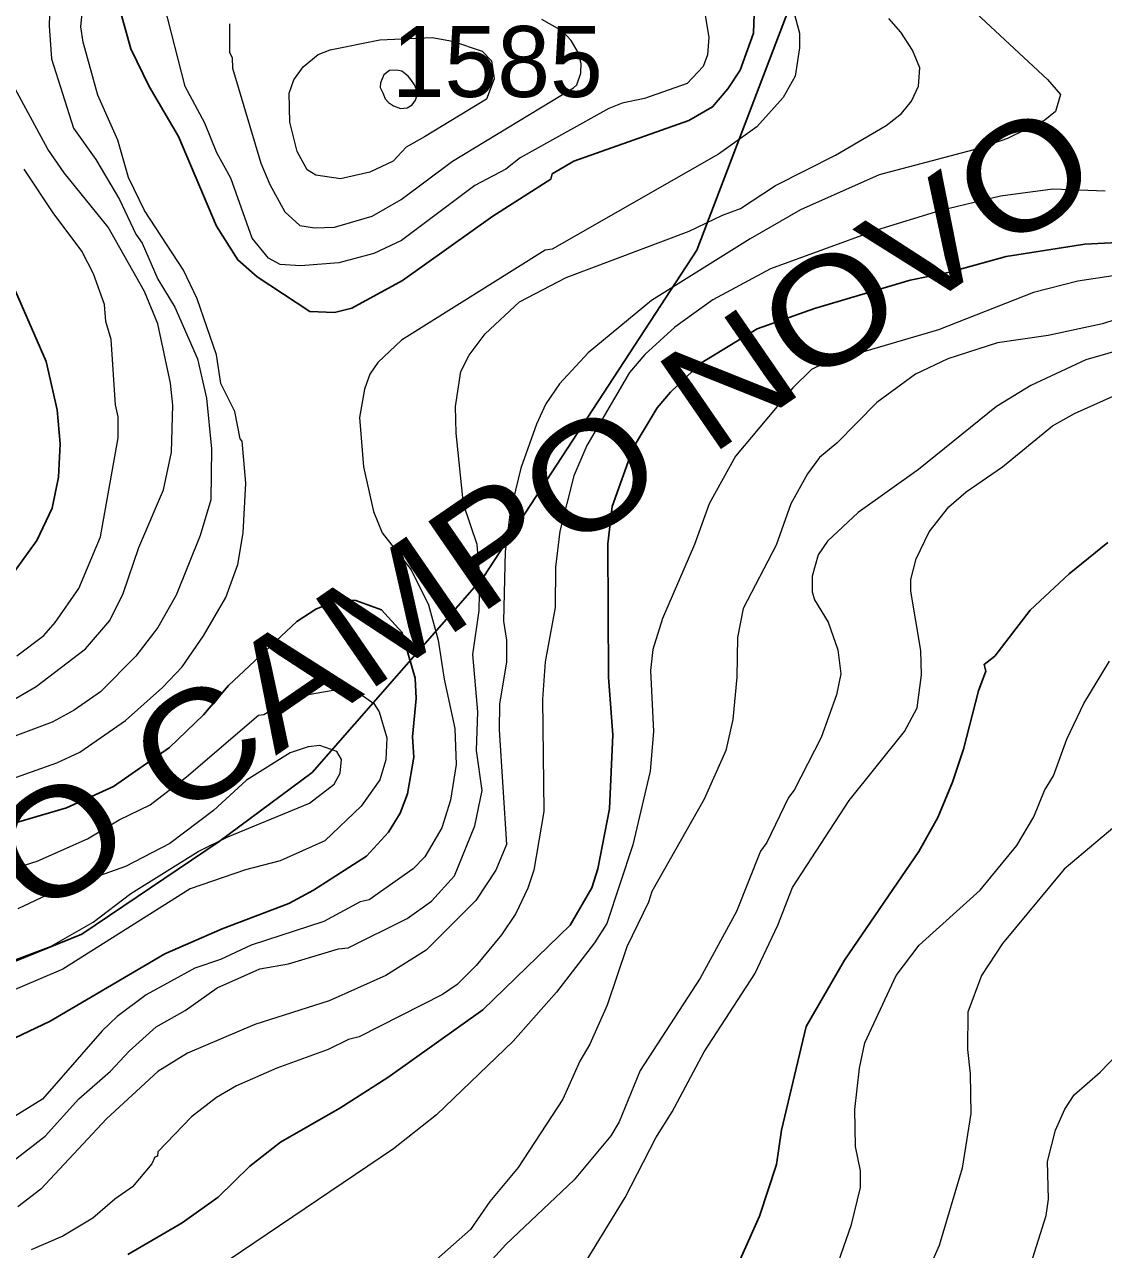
# Model space of a CAD drawing. Extents: x 598.3 to 623.2, y 6902.2 to 6930.1.
# Drawn here: x 615.765 to 616.981, y 6909.459 to 6910.84 of the extents above; entities that cross this region are included whole.
import ezdxf
from ezdxf.enums import TextEntityAlignment as Align

# ---------------------------------------------------------------- set-up
doc = ezdxf.new("R2010")
doc.units = 0
doc.header["$LTSCALE"] = 0.032
for name, color, linetype, lineweight in [('1', 7, 'Continuous', 25), ('2', 7, 'Continuous', 13), ('26', 7, 'Continuous', 25)]:
    doc.layers.add(name, color=color, linetype=linetype, lineweight=lineweight)
doc.layers.add('21', color=7, linetype='Continuous')

msp = doc.modelspace()

# ---------------------------------------------------------------- linework, layer by layer
at = {"layer": '1'}
for points in [[(616.5874, 6910.8515), (616.5866, 6910.8301), (616.5715, 6910.7887), (616.5576, 6910.7673), (616.5405, 6910.7471), (616.5139, 6910.7317), (616.3841, 6910.6858), (616.3598, 6910.6716), (616.358, 6910.6657), (616.2929, 6910.6241), (616.191, 6910.5513), (616.1336, 6910.5203), (616.1141, 6910.5153), (616.0862, 6910.5166), (616.0269, 6910.5554), (616.0052, 6910.5746), (615.981, 6910.6127), (615.9382, 6910.7136), (615.905, 6910.7702), (615.8845, 6910.8125), (615.8698, 6910.8652)], [(617.116, 6910.6001), (616.9603, 6910.5923), (616.8718, 6910.5785), (616.8076, 6910.5608), (616.7634, 6910.5518), (616.6555, 6910.5199), (616.5907, 6910.4971), (616.5273, 6910.4584), (616.493, 6910.4257), (616.478, 6910.4077), (616.4508, 6910.3626), (616.4273, 6910.2967), (616.4223, 6910.2545), (616.4232, 6910.1041), (616.4279, 6910.0393), (616.4241, 6909.9557), (616.411, 6909.8882), (616.4044, 6909.8668), (616.3799, 6909.8246), (616.2816, 6909.7294), (616.1744, 6909.6528), (616.1202, 6909.6184), (616.0533, 6909.5799), (616.0187, 6909.5529), (615.983, 6909.5182), (615.9425, 6909.489), (615.881, 6909.4534)], [(615.7404, 6910.2058), (615.7786, 6910.2584), (615.7958, 6910.2946), (615.803, 6910.3296), (615.8046, 6910.3674), (615.8015, 6910.4057), (615.789, 6910.4601), (615.7545, 6910.5394)], [(616.9864, 6910.2562), (616.9427, 6910.2206), (616.8985, 6910.1796), (616.8588, 6910.1278), (616.8467, 6910.1186), (616.8488, 6910.1111), (616.8405, 6910.0888), (616.8235, 6910.0232), (616.8111, 6909.9857), (616.7945, 6909.946), (616.773, 6909.9076), (616.6894, 6909.7851), (616.6461, 6909.7106), (616.6182, 6909.5935), (616.6126, 6909.5547), (616.5933, 6909.4968), (616.55, 6909.3988)], [(616.0931, 6910.181), (616.1185, 6910.1914), (616.1381, 6910.1906), (616.1672, 6910.1801), (616.19, 6910.1548), (616.2053, 6910.1032), (616.2061, 6910.0803), (616.2022, 6910.0368), (616.2037, 6910.0142), (616.1966, 6909.9728), (616.1882, 6909.9508), (616.1749, 6909.9294), (616.1504, 6909.9026), (616.0906, 6909.864), (616.0626, 6909.8492), (615.9873, 6909.8206), (615.9228, 6909.7924), (615.7936, 6909.7165), (615.7294, 6909.6861)], [(614.4324, 6909.5245), (614.5476, 6909.5389), (614.5871, 6909.5471), (614.6069, 6909.5488), (614.6447, 6909.5582), (614.7014, 6909.5775), (614.9622, 6909.6848), (614.9965, 6909.6952), (615.0087, 6909.7044), (615.0579, 6909.7282), (615.2484, 6909.8072), (615.384, 6909.8491), (615.6758, 6909.9172), (615.8118, 6909.957), (615.8651, 6909.9809), (615.9279, 6910.0249), (615.9663, 6910.0617), (615.9946, 6910.0949), (616.0715, 6910.167), (616.0931, 6910.181)]]:
    msp.add_lwpolyline(points, dxfattribs=at)
at = {"layer": '2'}
for points in [[(615.8282, 6910.8375), (615.8319, 6910.8762)], [(615.7933, 6910.8635), (615.7924, 6910.8386), (615.7949, 6910.8013), (615.8199, 6910.7233), (615.8451, 6910.6877), (615.8717, 6910.6426), (615.8903, 6910.6038), (615.8974, 6910.5936), (615.9148, 6910.5528), (615.934, 6910.5212), (615.9598, 6910.4632), (615.9697, 6910.4189), (615.9754, 6910.3618), (615.9746, 6910.3043), (615.9625, 6910.2638), (615.9355, 6910.1966), (615.915, 6910.1604), (615.89, 6910.128), (615.8503, 6910.0877), (615.8205, 6910.0672), (615.7958, 6910.0535), (615.7507, 6910.0366)], [(616.8164, 6910.873), (616.9182, 6910.7779), (616.9329, 6910.761), (616.9274, 6910.742), (616.9152, 6910.7322), (616.8732, 6910.7113), (616.8409, 6910.7003), (616.7285, 6910.6704), (616.6398, 6910.6309), (616.5831, 6910.5985), (616.4716, 6910.529), (616.4004, 6910.4699), (616.3679, 6910.4349), (616.3525, 6910.4122), (616.342, 6910.3896), (616.3244, 6910.3399), (616.3123, 6910.2904), (616.3067, 6910.2458), (616.3049, 6910.1674), (616.3081, 6910.1459), (616.3081, 6910.1215), (616.3003, 6910.0737), (616.3, 6910.0449), (616.3081, 6909.9157), (616.2961, 6909.8866), (616.2735, 6909.8526), (616.2175, 6909.7965), (616.1719, 6909.768), (616.108, 6909.7392), (616.0242, 6909.7128), (615.9485, 6909.6805), (615.915, 6909.6598), (615.8572, 6909.6062), (615.783, 6909.527), (615.7572, 6909.5071)], [(616.5322, 6910.8502), (616.5364, 6910.8256), (616.5348, 6910.8057), (616.5298, 6910.7928), (616.5118, 6910.7735), (616.4638, 6910.7565), (616.4384, 6910.7514), (616.4236, 6910.7454), (616.3234, 6910.6898), (616.3075, 6910.6768), (616.2726, 6910.6585), (616.1899, 6910.5966), (616.1586, 6910.582), (616.119, 6910.5712), (616.0757, 6910.5679), (616.0528, 6910.5694), (616.0399, 6910.5764), (616.0213, 6910.5992), (615.9971, 6910.6669), (615.9813, 6910.6953), (615.9679, 6910.7287), (615.9459, 6910.7702), (615.9221, 6910.8625)], [(616.6316, 6910.8553), (616.6384, 6910.8301), (616.6384, 6910.8137), (616.6336, 6910.7819), (616.6201, 6910.7578), (616.5903, 6910.7245), (616.5472, 6910.6938), (616.3595, 6910.5869), (616.3519, 6910.5855), (616.1896, 6910.484), (616.1629, 6910.459), (616.1541, 6910.4459), (616.1479, 6910.4289), (616.1422, 6910.3969), (616.147, 6910.3415), (616.1583, 6910.291), (616.1679, 6910.267), (616.2006, 6910.2252), (616.22, 6910.1856), (616.2311, 6910.1459), (616.2377, 6910.1019), (616.2499, 6910.0464), (616.2514, 6910.0056), (616.2449, 6909.9657), (616.2352, 6909.9343), (616.216, 6909.9018), (616.2028, 6909.888), (616.1534, 6909.8532), (616.1431, 6909.851), (616.1023, 6909.8287), (616.0202, 6909.8022), (615.9857, 6909.7858), (615.9566, 6909.776), (615.9016, 6909.7461), (615.869, 6909.7216), (615.8523, 6909.7057), (615.7849, 6909.6285), (615.7375, 6909.5993)], [(615.714, 6909.9769), (615.8009, 6910.0075), (615.827, 6910.0197), (615.8783, 6910.0553), (615.9203, 6910.0927), (615.9424, 6910.1157), (615.9664, 6910.1508), (615.9916, 6910.1939), (616.0053, 6910.2311), (616.0111, 6910.267), (616.0142, 6910.3229), (616.0102, 6910.3701), (616.0077, 6910.3728), (616.0018, 6910.4036), (615.9859, 6910.4354), (615.981, 6910.4675), (615.9591, 6910.5309), (615.9437, 6910.5632), (615.9, 6910.6305), (615.8819, 6910.6674), (615.8699, 6910.7096), (615.8472, 6910.7605), (615.8306, 6910.8202), (615.8282, 6910.8375)], [(615.9957, 6910.8407), (615.9957, 6910.8089), (615.9989, 6910.8023), (615.9991, 6910.7909), (616.0309, 6910.6838), (616.0412, 6910.6596), (616.0583, 6910.6289), (616.0751, 6910.6133), (616.0917, 6910.6108), (616.1141, 6910.6117), (616.1565, 6910.624), (616.1892, 6910.6429), (616.2472, 6910.6859), (616.3835, 6910.7686), (616.3876, 6910.772), (616.3918, 6910.7853), (616.3923, 6910.7959), (616.3889, 6910.8083), (616.3809, 6910.822), (616.3712, 6910.8326), (616.3478, 6910.8457)], [(616.5516, 6910.6252), (616.5719, 6910.6325), (616.6115, 6910.6584), (616.6792, 6910.6927), (616.7363, 6910.726), (616.7535, 6910.7396), (616.7649, 6910.7535), (616.7727, 6910.7703), (616.7743, 6910.7911), (616.766, 6910.8111), (616.7529, 6910.8314), (616.7392, 6910.8467)], [(615.7278, 6910.0648), (615.7776, 6910.0939), (615.8333, 6910.136), (615.8609, 6910.1683), (615.876, 6910.1984), (615.8935, 6910.2503), (615.9212, 6910.3156), (615.9302, 6910.358), (615.9317, 6910.4108), (615.9291, 6910.4357), (615.9149, 6910.5026), (615.9, 6910.539), (615.8588, 6910.6116), (615.8092, 6910.6729), (615.7907, 6910.6993), (615.744, 6910.7862)], [(615.7558, 6910.1282), (615.7862, 6910.1512), (615.7991, 6910.1658), (615.8257, 6910.2043), (615.8501, 6910.2625), (615.8703, 6910.374), (615.8702, 6910.3979), (615.8673, 6910.4112), (615.8622, 6910.4848), (615.8564, 6910.505), (615.8548, 6910.5242), (615.8422, 6910.559), (615.8294, 6910.5846), (615.7969, 6910.6277), (615.7643, 6910.6769)], [(616.9833, 6910.6521), (616.9243, 6910.6545), (616.8653, 6910.6465), (616.7964, 6910.6301), (616.7252, 6910.6081), (616.606, 6910.5646), (616.5408, 6910.5295), (616.4981, 6910.4989), (616.4642, 6910.4681), (616.447, 6910.4476), (616.3986, 6910.3653), (616.3842, 6910.3313), (616.3682, 6910.269), (616.3633, 6910.2283), (616.3631, 6910.1826), (616.3519, 6910.1216), (616.3488, 6910.0794), (616.3502, 6909.9528), (616.3389, 6909.8866), (616.3322, 6909.8663), (616.3187, 6909.8377), (616.3026, 6909.8137), (616.2739, 6909.7792), (616.2524, 6909.7578)], [(615.748, 6909.556), (615.7878, 6909.5869), (615.8258, 6909.629), (615.8617, 6909.66), (615.8827, 6909.6827), (615.9132, 6909.71), (615.9456, 6909.7283), (615.9817, 6909.7542), (616.03, 6909.7754), (616.0623, 6909.7811), (616.1187, 6909.798), (616.1294, 6909.7992), (616.196, 6909.8321), (616.2234, 6909.8519), (616.2496, 6909.8804), (616.2725, 6909.9366), (616.2806, 6909.9764), (616.2742, 6910.0214), (616.2757, 6910.065), (616.2701, 6910.1298), (616.2773, 6910.1793), (616.2781, 6910.2171), (616.2749, 6910.2538), (616.2596, 6910.2991), (616.2515, 6910.3792), (616.2507, 6910.4095), (616.2566, 6910.4487), (616.2659, 6910.4673), (616.284, 6910.4912), (616.3228, 6910.5274), (616.3756, 6910.5547), (616.5143, 6910.607), (616.5516, 6910.6252)], [(616.9972, 6910.5573), (616.9526, 6910.5508), (616.9023, 6910.5379), (616.7952, 6910.4957), (616.666, 6910.4578), (616.6519, 6910.4511), (616.6311, 6910.4303), (616.5662, 6910.3534), (616.5367, 6910.2997), (616.5202, 6910.2538), (616.4842, 6910.1702), (616.4733, 6910.1353), (616.4704, 6910.1119), (616.474, 6910.0431), (616.4701, 6909.9983), (616.4506, 6909.9152), (616.4211, 6909.8266), (616.4072, 6909.8048), (616.3646, 6909.7492), (616.3156, 6909.6938), (616.2293, 6909.6107), (616.1807, 6909.5726), (615.9952, 6909.4472)], [(617.0693, 6910.5315), (616.9803, 6910.5024), (616.9188, 6910.4894), (616.8618, 6910.4812), (616.8059, 6910.4631), (616.7692, 6910.4459), (616.7258, 6910.4139), (616.6807, 6910.3681), (616.6611, 6910.3517), (616.6474, 6910.3334), (616.6289, 6910.2997), (616.6122, 6910.2532), (616.5749, 6910.1815), (616.5688, 6910.1489), (616.5679, 6910.1043), (616.5632, 6910.0566), (616.5556, 6910.0217), (616.5312, 6909.9667), (616.4719, 6909.8626), (616.4683, 6909.8505), (616.444, 6909.8003), (616.4215, 6909.7344), (616.402, 6909.6904), (616.3907, 6909.6713), (616.3717, 6909.6284), (616.3212, 6909.5514), (616.2894, 6909.5132), (616.2677, 6909.4817), (616.2228, 6909.4422)], [(617.0332, 6910.4828), (616.9615, 6910.4621), (616.8995, 6910.433), (616.8607, 6910.4095), (616.7729, 6910.3382), (616.7047, 6910.29), (616.6703, 6910.2575), (616.6595, 6910.2423), (616.653, 6910.2182), (616.653, 6910.2005), (616.6556, 6910.1914), (616.6707, 6910.1662), (616.6818, 6910.1349), (616.6852, 6910.1079), (616.6803, 6910.0845), (616.663, 6910.0362), (616.6327, 6909.977), (616.6261, 6909.9686), (616.6016, 6909.9179), (616.5945, 6909.9079), (616.5675, 6909.8402), (616.5266, 6909.7651), (616.4588, 6909.6607), (616.4352, 6909.603), (616.4257, 6909.5873), (616.3844, 6909.5376), (616.3073, 6909.4645), (616.2777, 6909.4318)], [(616.3979, 6909.4459), (616.442, 6909.5178), (616.4764, 6909.5849), (616.495, 6909.6141), (616.5312, 6909.6818), (616.5882, 6909.7697), (616.6141, 6909.8248), (616.6305, 6909.8671), (616.6946, 6909.9652), (616.7569, 6910.0428), (616.7711, 6910.0695), (616.776, 6910.1068), (616.7752, 6910.1343), (616.764, 6910.201), (616.764, 6910.2143), (616.7702, 6910.2377), (616.7848, 6910.2682), (616.8071, 6910.2962), (616.8265, 6910.313), (616.8675, 6910.3413), (616.9239, 6910.3875), (616.9486, 6910.4016), (616.9923, 6910.4211)], [(616.6684, 6909.4041), (616.6973, 6909.4871), (616.7073, 6909.5288), (616.7073, 6909.5477), (616.7016, 6909.5752), (616.7008, 6909.6168), (616.7061, 6909.6636), (616.7124, 6909.6921), (616.7476, 6909.7681), (616.7736, 6909.8021), (616.8422, 6909.8642), (616.8837, 6909.9145), (616.903, 6909.9468), (616.915, 6909.9764), (616.9249, 6909.9931), (616.9399, 6910.0345), (616.9591, 6910.0744), (616.988, 6910.1224)], [(615.714, 6909.8766), (615.7788, 6909.8967), (615.8357, 6909.9221), (615.8712, 6909.9435), (615.9061, 6909.9604), (615.9474, 6909.9919), (616.0283, 6910.0615), (616.0345, 6910.0622), (616.0502, 6910.0717), (616.0845, 6910.0848), (616.1127, 6910.0894), (616.1431, 6910.0856), (616.1586, 6910.0745), (616.1644, 6910.0651), (616.173, 6910.0357), (616.1721, 6910.0109), (616.1652, 6909.9885), (616.1444, 6909.9589), (616.1031, 6909.9199), (616.0529, 6909.8971), (616.0138, 6909.8872), (615.9513, 6909.8657), (615.8077, 6909.7752), (615.6902, 6909.7249)], [(615.7494, 6909.7842), (615.7948, 6909.8011), (615.8421, 6909.8282), (615.8845, 6909.8602), (615.9604, 6909.9078), (615.994, 6909.9243), (616.0861, 6909.9622), (616.1138, 6909.9835), (616.1205, 6909.996), (616.122, 6910.0114), (616.1169, 6910.0206), (616.0977, 6910.0271), (616.0846, 6910.0257), (616.064, 6910.0191), (616.0149, 6909.9881), (615.9776, 6909.9541), (615.9283, 6909.9169), (615.8784, 6909.8907), (615.7968, 6909.862), (615.7569, 6909.8429)], [(616.9941, 6909.936), (616.9372, 6909.8879), (616.8676, 6909.8039), (616.8439, 6909.7679), (616.8285, 6909.7267), (616.8279, 6909.6846), (616.831, 6909.657), (616.8318, 6909.6125), (616.822, 6909.5506), (616.7962, 6909.4637), (616.7577, 6909.3763)], [(616.2524, 6909.7578), (616.2359, 6909.7464), (616.142, 6909.6987), (616.1298, 6909.6959), (616.1072, 6909.6846), (616.049, 6909.6635), (616.0038, 6909.6434), (615.9809, 6909.6303), (615.9529, 6909.6087), (615.9151, 6909.5693), (615.9147, 6909.5644), (615.9115, 6909.5632), (615.9083, 6909.5555), (615.8865, 6909.5295), (615.8664, 6909.5157), (615.8417, 6909.4943), (615.8077, 6909.4741), (615.7719, 6909.4585)], [(616.7771, 6909.199), (616.8077, 6909.2426), (616.8375, 6909.297), (616.8646, 6909.3626), (616.8819, 6909.3939), (616.8989, 6909.433), (616.8994, 6909.4425), (616.9167, 6909.4972), (616.9194, 6909.5159), (616.9184, 6909.5583), (616.9274, 6909.5935), (616.9378, 6909.6173), (616.9483, 6909.6335), (616.9778, 6909.659), (616.999, 6909.6811)]]:
    msp.add_lwpolyline(points, dxfattribs=at)
for points in [[(616.0787, 6910.7922), (616.0956, 6910.8062), (616.1093, 6910.8116), (616.1654, 6910.8228), (616.2242, 6910.8252), (616.2472, 6910.8211), (616.2806, 6910.8099), (616.2911, 6910.7991), (616.2942, 6910.7788), (616.2856, 6910.756), (616.2156, 6910.7135), (616.1951, 6910.7019), (616.1802, 6910.6861), (616.154, 6910.6735), (616.1209, 6910.6659), (616.0931, 6910.6702), (616.0835, 6910.6763), (616.072, 6910.6969), (616.0636, 6910.7298), (616.0629, 6910.7624), (616.0683, 6910.7778)], [(616.1697, 6910.7831), (616.1659, 6910.7744), (616.1655, 6910.7689), (616.1685, 6910.763), (616.1714, 6910.7561), (616.175, 6910.7522), (616.1806, 6910.7483), (616.1887, 6910.7454), (616.1962, 6910.746), (616.2018, 6910.7493), (616.2054, 6910.7548), (616.207, 6910.7594), (616.2073, 6910.763), (616.2063, 6910.7676), (616.2044, 6910.7721), (616.2001, 6910.778), (616.1972, 6910.7819), (616.1939, 6910.7845), (616.19, 6910.7875), (616.1841, 6910.7885), (616.1763, 6910.7881)]]:
    msp.add_lwpolyline(points, close=True, dxfattribs=at)
at = {"layer": '26'}
msp.add_lwpolyline([(613.9495, 6909.361), (614.0968, 6909.3145), (614.2247, 6909.3145), (614.3409, 6909.3145), (614.6122, 6909.361), (614.9339, 6909.4618), (615.2362, 6909.5742), (615.8292, 6909.8145), (615.9842, 6909.9191), (616.0888, 6909.9966), (616.2826, 6910.2176), (616.5229, 6910.5857), (616.7981, 6911.3066), (616.8678, 6911.5663)], dxfattribs=at)

# ---------------------------------------------------------------- texts
at = {"layer": '21'}
msp.add_text('1585', height=0.08, dxfattribs=at).set_placement((616.1787, 6910.7583))
at = {"layer": '26', "width": 1.15}
msp.add_text('SERRA DO CAMPO NOVO', height=0.12, rotation=34.552, dxfattribs=at).set_placement((616.0434, 6910.0125), align=Align.CENTER)

doc.saveas('drawing.dxf')
